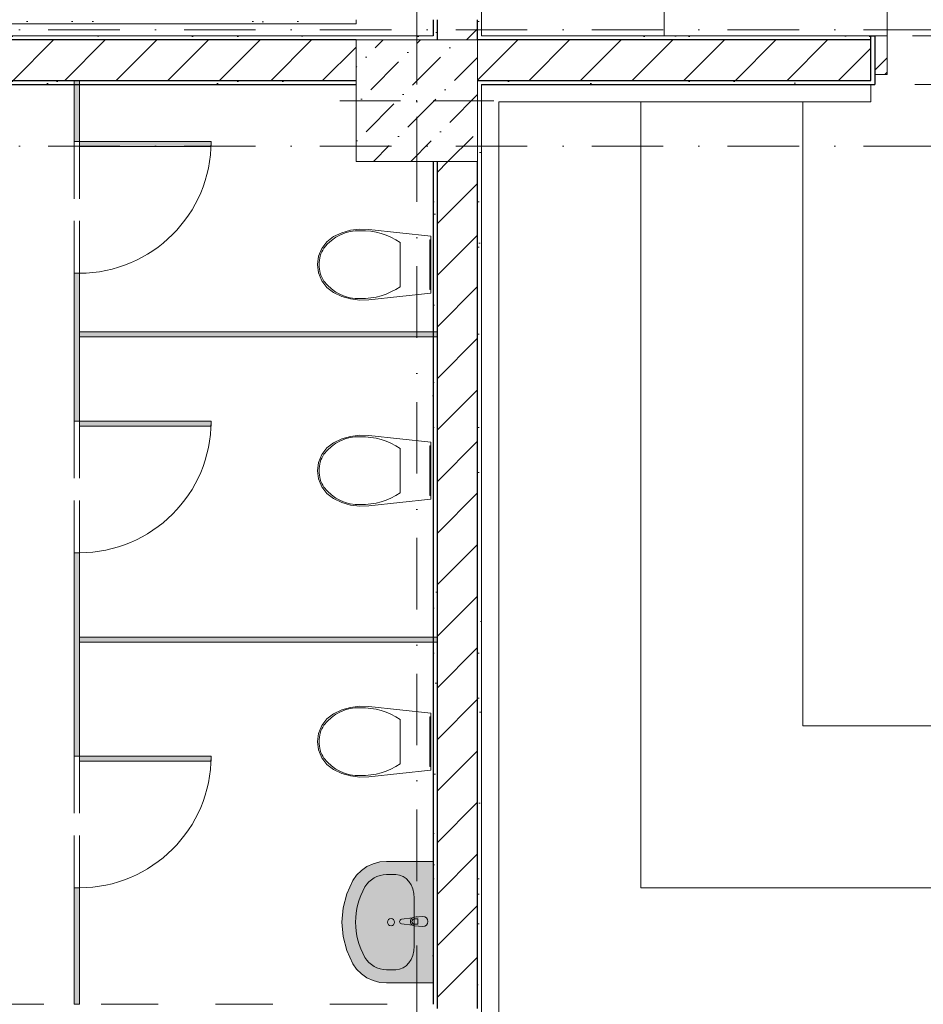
# Model space of a CAD drawing. Header units: millimetres. Extents: x -59761 to 112741, y -57975 to 46221.
# Tile 301 of 421: x 52041 to 56499, y -31810 to -26950. Entities that reach past the tile are written whole.
import ezdxf

# ---------------------------------------------------------------- set-up
doc = ezdxf.new("R2010")
doc.units = ezdxf.units.MM
for name, pattern in [('Wipeout_Contour', [1000, 0, -1000]), ('Невидимая', [391.222223, 282.222223, -109]), ('Штриховая', [564.444447, 282.222223, -282.222223]), ('Штрихпунктирная', [670.277762, 352.777767, -176.388884, 0, -141.111112])]:
    doc.linetypes.add(name, pattern=pattern)
for name, color, linetype in [('Интерьер - конструкции мебели', 7, 'Continuous'), ('Интерьер - Оборудование', 7, 'Continuous'), ('Интерьер - Оборудование бань', 7, 'Continuous'), ('Интерьер - Сантехника', 7, 'Continuous'), ('Конструктив - Колонны', 7, 'Continuous'), ('Конструктив - Навесные Стены', 7, 'Continuous'), ('Конструктив - Стены Блок 200 нов', 7, 'Continuous'), ('Элемент Модели - Зона', 7, 'Continuous'), ('Элемент Модели - Оси', 2, 'Continuous')]:
    doc.layers.add(name, color=color, linetype=linetype)
pattern_1 = [(45, (-45000, -53650), (-111.36932, 111.36932), [0, -105, 0, -157.5]), (110, (-44650, -53650), (148.00159, 53.86817), [0, -77, 0, -133])]
pattern_2 = [(45, (-45000, -54000), (-127.27922, 127.27922), [])]

msp = doc.modelspace()

# ---------------------------------------------------------------- hatches: boundary and pattern name
at = {"layer": 'Интерьер - Оборудование', "linetype": 'Continuous', "lineweight": 0}
for points in [[(52335, -27576.25), (52985, -27576.25), (52985, -27551.25), (52335, -27551.25)], [(52310, -28502.5), (52335, -28502.5), (52335, -28201.25), (52310, -28201.25)], [(52310, -28931.25), (52335, -28931.25), (52335, -28502.5), (52310, -28502.5)], [(52335, -28956.25), (52985, -28956.25), (52985, -28931.25), (52335, -28931.25)], [(52310, -30010), (52335, -30010), (52335, -29581.25), (52310, -29581.25)], [(52310, -30585), (52335, -30585), (52335, -30010), (52310, -30010)], [(52335, -30610), (52985, -30610), (52985, -30585), (52335, -30585)], [(52310, -31810), (52335, -31810), (52335, -31235), (52310, -31235)], [(54029.46, -31376.47), (53987.51, -31380.47, 0.1210196), (53977.99, -31383.74), (53925.06, -31390.37, 0.8825663), (53925.06, -31412.57), (53977.99, -31419.2, 0.1210196), (53987.51, -31422.47), (54029.46, -31426.47, 1)]]:
    msp.add_hatch(color=255, dxfattribs=at).paths.add_polyline_path(points)

# ---------------------------------------------------------------- linework, layer by layer
at = {"layer": 'Интерьер - конструкции мебели', "color": 7, "linetype": 'Continuous', "lineweight": 15, "flags": 128}
for points in [[(54405, -27355), (54405, -32034.89), (62595, -32034.89), (62595, -27355), (61895, -27355), (61895, -31234.89), (55105, -31234.89), (55105, -27355)], [(55105, -27355), (55105, -31234.89), (61895, -31234.89), (61895, -27355), (61095, -27355), (61095, -30434.89), (55905, -30434.89), (55905, -27355)]]:
    msp.add_lwpolyline(points, close=True, dxfattribs=at)
at = {"layer": 'Интерьер - Оборудование', "color": 7, "linetype": 'Невидимая', "lineweight": 15}
for p, q in [((52310, -27551.25), (52310, -28201.25)), ((52335, -27551.25), (52335, -28201.25)), ((52310, -28931.25), (52310, -29581.25)), ((52335, -28931.25), (52335, -29581.25)), ((52310, -30585), (52310, -31235)), ((52335, -30585), (52335, -31235))]:
    msp.add_line(p, q, dxfattribs=at)
at = {"layer": 'Интерьер - Оборудование', "color": 7, "linetype": 'Continuous', "lineweight": 15}
for p, q in [((52335, -28201.25), (52310, -28201.25)), ((52310, -28201.25), (52310, -28502.5)), ((52335, -28502.5), (52335, -28201.25)), ((52310, -28502.5), (52310, -28931.25)), ((52335, -28931.25), (52335, -28502.5)), ((52310, -28931.25), (52335, -28931.25)), ((52335, -29581.25), (52310, -29581.25)), ((52310, -29581.25), (52310, -30010)), ((52335, -30010), (52335, -29581.25)), ((52310, -30010), (52310, -30585)), ((52335, -30585), (52335, -30010)), ((52310, -30585), (52335, -30585))]:
    msp.add_line(p, q, dxfattribs=at)
at = {"layer": 'Интерьер - Оборудование', "color": 7, "linetype": 'Continuous', "lineweight": 5}
for p, q in [((53989.68, -31387.87), (54004.55, -31387.87)), ((54004.55, -31387.87), (54004.55, -31415.07)), ((54004.55, -31415.07), (53989.68, -31415.07))]:
    msp.add_line(p, q, dxfattribs=at)
at = {"layer": 'Интерьер - Оборудование', "color": 7, "linetype": 'Continuous', "lineweight": 15, "flags": 128}
for points in [[(52335, -27576.25), (52985, -27576.25), (52985, -27551.25), (52335, -27551.25)], [(52335, -28956.25), (52985, -28956.25), (52985, -28931.25), (52335, -28931.25)], [(52335, -30610), (52985, -30610), (52985, -30585), (52335, -30585)], [(52310, -31810), (52335, -31810), (52335, -31235), (52310, -31235)]]:
    msp.add_lwpolyline(points, close=True, dxfattribs=at)
at = {"layer": 'Интерьер - Оборудование', "color": 7, "linetype": 'Continuous', "lineweight": 5, "flags": 128}
msp.add_lwpolyline([(54029.46, -31376.47), (53987.51, -31380.47, 0.1210196), (53977.99, -31383.74), (53925.06, -31390.37, 0.8825663), (53925.06, -31412.57), (53977.99, -31419.2, 0.1210196), (53987.51, -31422.47), (54029.46, -31426.47, 1)], format="xyb", close=True, dxfattribs=at)
at = {"layer": 'Интерьер - Оборудование', "color": 7, "linetype": 'Continuous', "lineweight": 0}
for centre in [(52335, -27551.25), (52335, -28931.25), (52335, -30585)]:
    msp.add_arc(centre, 650, 270, 0, dxfattribs=at)
at = {"layer": 'Интерьер - Оборудование', "color": 7, "linetype": 'Continuous', "lineweight": 5}
for centre, radius, start, end in [((53989.41, -31401.47), 21.09, 122.77103, 237.22897), ((53989.68, -31401.47), 13.6, 90, 270)]:
    msp.add_arc(centre, radius, start, end, dxfattribs=at)
at = {"layer": 'Интерьер - Оборудование бань', "color": 7, "linetype": 'Continuous', "lineweight": 15}
for points in [[(55105, -27355), (55105, -31234.89), (61895, -31234.89), (61895, -27355)], [(55905, -27355), (55905, -30434.89), (61095, -30434.89), (61095, -27355)]]:
    msp.add_lwpolyline(points, dxfattribs=at)
at = {"layer": 'Интерьер - Сантехника', "color": 7, "linetype": 'Continuous', "lineweight": 5}
for p, q in [((53918.59, -28158.95), (53918.59, -28050.01)), ((53918.59, -28267.89), (53918.59, -28158.95)), ((53918.59, -29176.05), (53918.59, -29067.11)), ((53918.59, -29284.99), (53918.59, -29176.05)), ((53918.59, -30513.62), (53918.59, -30404.68)), ((53918.59, -30622.56), (53918.59, -30513.62)), ((53896.73, -31169.78), (53850.91, -31169.78)), ((53987.68, -31285.74), (53987.68, -31523.39)), ((53896.73, -31639.35), (53850.91, -31639.35))]:
    msp.add_line(p, q, dxfattribs=at)
msp.add_circle((53872.87, -31404.57), 17.5, dxfattribs=at)
for centre, major_axis, ratio, start_param, end_param in [((53709.23, -28248.41), (0, 256.9), 0.8755459, 6.2274541, 7.1280426), ((53730.56, -28417.05), (0, 425.25), 0.8755459, 5.7537806, 6.3068011), ((53638.84, -28159.76), (0, 138.52), 0.8755459, 0.9382918, 1.5649356), ((53638.84, -28158.14), (0, 138.52), 0.8755459, 1.5766572, 2.203301), ((53709.23, -28069.49), (0, 256.9), 0.8755459, 2.2967315, 3.1973201), ((53730.56, -27900.85), (0, 425.25), 0.8755459, 3.1179745, 3.6709951), ((53709.23, -29265.51), (0, 256.9), 0.8755459, 6.2274541, 7.1280426), ((53730.56, -29434.15), (0, 425.25), 0.8755459, 5.7537806, 6.3068011), ((53638.84, -29176.86), (0, 138.52), 0.8755459, 0.9382918, 1.5649356), ((53638.84, -29175.24), (0, 138.52), 0.8755459, 1.5766572, 2.203301), ((53709.23, -29086.59), (0, 256.9), 0.8755459, 2.2967315, 3.1973201), ((53730.56, -28917.95), (0, 425.25), 0.8755459, 3.1179745, 3.6709951), ((53709.23, -30603.08), (0, 256.9), 0.8755459, 6.2274541, 7.1280426), ((53730.56, -30771.71), (0, 425.25), 0.8755459, 5.7537806, 6.3068011), ((53638.84, -30514.43), (0, 138.52), 0.8755459, 0.9382918, 1.5649356), ((53638.84, -30512.81), (0, 138.52), 0.8755459, 1.5766572, 2.203301), ((53709.23, -30424.16), (0, 256.9), 0.8755459, 2.2967315, 3.1973201), ((53730.56, -30255.52), (0, 425.25), 0.8755459, 3.1179745, 3.6709951), ((53850.91, -31285.72), (121.2, 0), 0.9565217, 1.5707963, 2.6446178), ((53896.73, -31285.87), (0, 116.07), 0.7836457, 4.712389, 6.2831853), ((54080, -31404.57), (381.82, 0), 0.9565217, 2.6446178, 3.6385675), ((53896.73, -31523.26), (0, 116.07), 0.7836457, 3.1415927, 4.712389), ((53850.91, -31523.42), (121.2, 0), 0.9565217, 3.6385675, 4.712389)]:
    msp.add_ellipse(centre, major_axis=major_axis, ratio=ratio, start_param=start_param, end_param=end_param, dxfattribs=at)
at = {"layer": 'Конструктив - Навесные Стены', "color": 7, "linetype": 'Continuous', "lineweight": 5}
for p, q in [((56320, -27000), (56320, -26105)), ((56320, -27000), (56320, -27055)), ((56320, -27055), (56320, -27000))]:
    msp.add_line(p, q, dxfattribs=at)
msp.add_arc((56320, -27000), 895, 0, 90, dxfattribs=at)
at = {"layer": 'Элемент Модели - Зона', "color": 253, "linetype": 'Штриховая', "lineweight": 15, "flags": 128}
for points in [[(-8890, -17680), (-3119.74, -17680), (-3119.74, -14858.42), (142.53, -11594.86), (156.67, -11609), (156.67, -11580), (18300, -11580), (18300, -11600), (32399.73, -11600), (32399.73, -11580), (69081.36, -11580), (72316.72, -14823.47), (72320.06, -15158.11), (72320.06, -17695), (72360, -17695), (72360, -19700), (72120, -19700), (72120, -18300), (71700, -18300), (71700, -17900), (63300, -17900), (63300, -18300), (62700, -18300), (62700, -17900), (54320, -17900), (54320, -27030), (62700, -27030), (62700, -26350), (63300, -26350), (63300, -27540), (67380, -27540), (67380, -26630), (67500, -26630), (67500, -27660), (62920, -27660), (62920, -32819.89), (72120, -32819.89), (72120, -27750), (71650, -27750), (71650, -26250), (72120, -26250), (72120, -21200), (72360, -21200), (72360, -33849.94), (72120, -33849.94), (72120, -33059.89), (54320, -33059.89), (54320, -39349.94), (72120, -39349.94), (72120, -36299.94), (71700.06, -36299.94), (71700.06, -35674.44), (72120, -35674.44), (72120, -35349.94), (72360, -35349.94), (72360, -35679.94), (75850, -35679.94), (75850, -16794.88), (75238.88, -16794.88), (75238.88, -9000), (80700, -9000), (80700, -8700), (81300, -8700), (81300, -9000), (87517.1, -9000), (87517.1, -320), (85530, -320), (85530, 300), (84182.9, 300), (81300, 300), (81300, -300), (80700, -300), (80700, 212.5), (79799.78, 212.5), (72300, 212.5), (72300, -300), (71700, -300), (71700, 212.5), (63300, 212.5), (63300, -300), (62700, -300), (62700, 212.5), (54300, 212.5), (54300, -300), (53700, -300), (53700, 212.5), (45650, 212.5), (45650, -300), (45050, -300), (44950, -300), (44950, -5367.2), (32450.06, -5367.2), (32450.06, -200), (32450.06, 7690), (32460.06, 7690), (32460.06, 13850), (29720, 13850), (29720, 5730), (28964.53, 5730), (28964.53, 212), (27300.06, 212), (27300.06, -300), (26700.06, -300), (26700.06, 212), (18300, 212), (18300, -300), (17700, -300), (17700, 212), (16025.03, 212), (16025.03, -7500), (16025.03, -9042.59), (9300, -9042.59), (9300, -9300), (8700, -9300), (8700, -9042.59), (300, -9042.59), (300, -9300), (-300, -9300), (-300, -9042.59), (-8250, -9042.59), (-8250, -9300), (-8850, -9300), (-8850, -9042.59), (-8890, -9042.59)], [(49620, -31810), (52310, -31810), (54080, -31810), (54080, -27650), (53700, -27650), (53700, -27270), (49620, -27270)], [(54320, -27270), (54320, -32819.89), (62680, -32819.89), (62680, -27270)]]:
    msp.add_lwpolyline(points, close=True, dxfattribs=at)

# ---------------------------------------------------------------- next in the draw order: wipeouts: each hides what was drawn before it
at = {"color": 254, "linetype": 'Wipeout_Contour', "lineweight": 0, "ltscale": 10133800.18006515}
msp.add_wipeout([(56320, -27220), (56320, -27030), (56240, -27030), (56240, -27220)], dxfattribs=at).dxf.layer = 'Конструктив - Навесные Стены'
at = {"color": 254, "linetype": 'Wipeout_Contour', "lineweight": 0, "ltscale": 10114944.18288675}
msp.add_wipeout([(49400, -26970), (53700, -26970), (53700, -26950), (49400, -26950)], dxfattribs=at).dxf.layer = 'Конструктив - Стены Блок 200 нов'
at = {"color": 254, "linetype": 'Wipeout_Contour', "lineweight": 0, "ltscale": 10125065.48560422}
msp.add_wipeout([(54080, -27030), (54080, -27050), (54100, -27050), (54100, -27030)], dxfattribs=at).dxf.layer = 'Конструктив - Стены Блок 200 нов'
at = {"color": 254, "linetype": 'Wipeout_Contour', "lineweight": 0, "ltscale": 10125938.71023851}
msp.add_wipeout([(54300, -27030), (54300, -27050), (54320, -27050), (54320, -27030)], dxfattribs=at).dxf.layer = 'Конструктив - Стены Блок 200 нов'
at = {"color": 254, "linetype": 'Wipeout_Contour', "lineweight": 0, "ltscale": 10110330.17583342}
msp.add_wipeout([(47000, -27250), (47000, -27270), (53700, -27270), (53700, -27250)], dxfattribs=at).dxf.layer = 'Конструктив - Стены Блок 200 нов'
at = {"color": 254, "linetype": 'Wipeout_Contour', "lineweight": 0, "ltscale": 10127440.32838036}
msp.add_wipeout([(54300, -27270), (54300, -32819.89), (54320, -32819.89), (54320, -27270)], dxfattribs=at).dxf.layer = 'Конструктив - Стены Блок 200 нов'
at = {"color": 254, "linetype": 'Wipeout_Contour', "lineweight": 0, "ltscale": 10126407.18253358}
msp.add_wipeout([(54100, -27650), (54080, -27650), (54080, -31810), (54100, -31810)], dxfattribs=at).dxf.layer = 'Конструктив - Стены Блок 200 нов'

# ---------------------------------------------------------------- next in the draw order: hatches: boundary and pattern name
at = {"layer": 'Конструктив - Навесные Стены', "linetype": 'Continuous', "lineweight": 5}
h = msp.add_hatch(dxfattribs=at)
h.set_pattern_fill('АЛЮМИНИЙ_000D', style=0, pattern_type=2)
h.set_pattern_definition([(45, (-45000, -54000), (-176.7767, 176.7767), []), (45, (-45035.36, -53964.64), (-176.7767, 176.7767), []), (45, (-45070.7, -53929.3), (-176.7767, 176.7767), [])])
h.paths.add_polyline_path([(56320, -27220), (56320, -27030), (56240, -27030), (56240, -27220)])
at = {"layer": 'Конструктив - Стены Блок 200 нов', "linetype": 'Continuous', "lineweight": 5}
h = msp.add_hatch(dxfattribs=at)
h.set_pattern_fill('ШТУКАТУРКА__ГИПС_01_000D', color=252, style=0, pattern_type=2)
h.set_pattern_definition(pattern_1)
h.paths.add_polyline_path([(49400, -26970), (53700, -26970), (53700, -26950), (49400, -26950)])
h = msp.add_hatch(dxfattribs=at)
h.set_pattern_fill('ШТУКАТУРКА__ГИПС_01_000D', color=252, style=0, pattern_type=2)
h.set_pattern_definition(pattern_1)
h.paths.add_polyline_path([(47000, -27250), (47000, -27270), (53700, -27270), (53700, -27250)])
h = msp.add_hatch(dxfattribs=at)
h.set_pattern_fill('ШТУКАТУРКА__ГИПС_01_000D', color=252, style=0, pattern_type=2)
h.set_pattern_definition(pattern_1)
h.paths.add_polyline_path([(54300, -27270), (54300, -32819.89), (54320, -32819.89), (54320, -27270)])
h = msp.add_hatch(dxfattribs=at)
h.set_pattern_fill('ШТУКАТУРКА__ГИПС_01_000D', color=252, style=0, pattern_type=2)
h.set_pattern_definition(pattern_1)
h.paths.add_polyline_path([(54100, -27650), (54080, -27650), (54080, -31810), (54100, -31810)])

# ---------------------------------------------------------------- next in the draw order: linework, layer by layer
at = {"layer": 'Интерьер - Сантехника', "color": 7, "linetype": 'Continuous', "lineweight": 5, "flags": 128}
for points in [[(53673.25, -27989.53), (53629.72, -28001.93), (53588.65, -28020.95), (53556.11, -28046.55), (53531.15, -28079.59), (53515.44, -28117.9), (53510, -28158.95), (53515.44, -28200), (53531.15, -28238.31), (53556.11, -28271.35), (53588.65, -28296.95), (53629.72, -28315.97), (53673.25, -28328.37), (53718.18, -28333.86), (53763.41, -28332.3), (54070, -28299.92), (54070, -28017.97), (53763.41, -27985.6), (53718.18, -27984.04)], [(54070, -28281.95), (54070, -28035.95), (54065, -28035.95), (54065, -28281.95)], [(53673.25, -29006.63), (53629.72, -29019.03), (53588.65, -29038.05), (53556.11, -29063.65), (53531.15, -29096.69), (53515.44, -29135), (53510, -29176.05), (53515.44, -29217.1), (53531.15, -29255.41), (53556.11, -29288.45), (53588.65, -29314.05), (53629.72, -29333.07), (53673.25, -29345.47), (53718.18, -29350.96), (53763.41, -29349.4), (54070, -29317.03), (54070, -29035.08), (53763.41, -29002.7), (53718.18, -29001.14)], [(54070, -29299.05), (54070, -29053.05), (54065, -29053.05), (54065, -29299.05)], [(53673.25, -30344.2), (53629.72, -30356.6), (53588.65, -30375.62), (53556.11, -30401.22), (53531.15, -30434.26), (53515.44, -30472.57), (53510, -30513.62), (53515.44, -30554.67), (53531.15, -30592.98), (53556.11, -30626.02), (53588.65, -30651.62), (53629.72, -30670.64), (53673.25, -30683.04), (53718.18, -30688.53), (53763.41, -30686.97), (54070, -30654.59), (54070, -30372.64), (53763.41, -30340.27), (53718.18, -30338.71)], [(54070, -30636.62), (54070, -30390.62), (54065, -30390.62), (54065, -30636.62)]]:
    msp.add_lwpolyline(points, close=True, dxfattribs=at)
at = {"layer": 'Конструктив - Навесные Стены', "color": 7, "linetype": 'Continuous', "lineweight": 15}
for p, q in [((56320, -27030), (56240, -27030)), ((56240, -27030), (56240, -27220)), ((56320, -27030), (56320, -27220)), ((56320, -27220), (56240, -27220))]:
    msp.add_line(p, q, dxfattribs=at)
at = {"layer": 'Конструктив - Стены Блок 200 нов', "color": 7, "linetype": 'Continuous', "lineweight": 5, "flags": 128}
for points in [[(49400, -26970), (53700, -26970)], [(53700, -26970), (53700, -26950)]]:
    msp.add_lwpolyline(points, dxfattribs=at)

# ---------------------------------------------------------------- next in the draw order: wipeouts: each hides what was drawn before it
at = {"color": 254, "linetype": 'Wipeout_Contour', "lineweight": 0, "ltscale": 10124381.42029568}
msp.add_wipeout([(54300, -20699.67), (54300, -27030), (54320, -27030), (54320, -20699.67)], dxfattribs=at).dxf.layer = 'Конструктив - Стены Блок 200 нов'
at = {"color": 254, "linetype": 'Wipeout_Contour', "lineweight": 0, "ltscale": 10125040.71735844}
msp.add_wipeout([(54080, -26950), (54080, -27030), (54100, -27030), (54100, -26950)], dxfattribs=at).dxf.layer = 'Конструктив - Стены Блок 200 нов'

# ---------------------------------------------------------------- next in the draw order: hatches: boundary and pattern name
at = {"layer": 'Конструктив - Стены Блок 200 нов', "linetype": 'Continuous', "lineweight": 5}
h = msp.add_hatch(dxfattribs=at)
h.set_pattern_fill('ШТУКАТУРКА__ГИПС_01_000D', color=252, style=0, pattern_type=2)
h.set_pattern_definition(pattern_1)
h.paths.add_polyline_path([(54300, -20699.67), (54300, -27030), (54320, -27030), (54320, -20699.67)])
h = msp.add_hatch(dxfattribs=at)
h.set_pattern_fill('ШТУКАТУРКА__ГИПС_01_000D', color=252, style=0, pattern_type=2)
h.set_pattern_definition(pattern_1)
h.paths.add_polyline_path([(54080, -26950), (54080, -27030), (54100, -27030), (54100, -26950)])

# ---------------------------------------------------------------- next in the draw order: wipeouts: each hides what was drawn before it
at = {"color": 254, "linetype": 'Wipeout_Contour', "lineweight": 0, "ltscale": 10126047.73281412}
msp.add_wipeout([(54300, -27250), (54300, -27270), (54320, -27270), (54320, -27250)], dxfattribs=at).dxf.layer = 'Конструктив - Стены Блок 200 нов'
at = {"color": 254, "linetype": 'Wipeout_Contour', "lineweight": 0, "ltscale": 10126848.76546408}
msp.add_wipeout([(54300, -27650), (54100, -27650), (54100, -31830), (54300, -31830)], dxfattribs=at).dxf.layer = 'Конструктив - Стены Блок 200 нов'

# ---------------------------------------------------------------- next in the draw order: hatches: boundary and pattern name
at = {"layer": 'Интерьер - Оборудование', "linetype": 'Continuous', "lineweight": 0}
for points in [[(54100, -28515), (54100, -28490), (52335, -28490), (52335, -28515)], [(54100, -30022.5), (54100, -29997.5), (52335, -29997.5), (52335, -30022.5)]]:
    msp.add_hatch(color=255, dxfattribs=at).paths.add_polyline_path(points)
at = {"layer": 'Интерьер - Сантехника', "linetype": 'Continuous', "lineweight": 0}
msp.add_hatch(color=255, dxfattribs=at).paths.add_polyline_path([(54080, -31704.57), (54080, -31104.57), (53850.91, -31104.57), (53817.19, -31107.46), (53784.54, -31116.05), (53754.02, -31130.07), (53726.59, -31149.06), (53703.14, -31172.42), (53684.41, -31199.39), (53654.47, -31264.59), (53636.17, -31333.61), (53630.01, -31404.57), (53636.17, -31475.53), (53654.47, -31544.55), (53684.41, -31609.74), (53703.14, -31636.72), (53726.59, -31660.08), (53754.02, -31679.07), (53784.54, -31693.08), (53817.19, -31701.67), (53850.91, -31704.57)])
at = {"layer": 'Конструктив - Стены Блок 200 нов', "linetype": 'Continuous', "lineweight": 5}
h = msp.add_hatch(dxfattribs=at)
h.set_pattern_fill('БЛОКИ_БЕТОННЫЕ_ЭФФЕКТИВН_2D', style=0, pattern_type=2)
h.set_pattern_definition(pattern_2)
h.paths.add_polyline_path([(54300, -27650), (54100, -27650), (54100, -31830), (54300, -31830)])

# ---------------------------------------------------------------- next in the draw order: linework, layer by layer
at = {"layer": 'Интерьер - Оборудование', "color": 7, "linetype": 'Continuous', "lineweight": 15, "flags": 128}
for points in [[(54100, -28515), (54100, -28490), (52335, -28490), (52335, -28515)], [(54100, -30022.5), (54100, -29997.5), (52335, -29997.5), (52335, -30022.5)]]:
    msp.add_lwpolyline(points, close=True, dxfattribs=at)
at = {"layer": 'Интерьер - Сантехника', "color": 7, "linetype": 'Continuous', "lineweight": 5, "flags": 128}
msp.add_lwpolyline([(54080, -31704.57), (53850.91, -31704.57), (53817.19, -31701.67), (53784.54, -31693.08), (53754.02, -31679.07), (53726.59, -31660.08), (53703.14, -31636.72), (53684.41, -31609.74), (53654.47, -31544.55), (53636.17, -31475.53), (53630.01, -31404.57), (53636.17, -31333.61), (53654.47, -31264.59), (53684.41, -31199.39), (53703.14, -31172.42), (53726.59, -31149.06), (53754.02, -31130.07), (53784.54, -31116.05), (53817.19, -31107.46), (53850.91, -31104.57), (54080, -31104.57)], close=True, dxfattribs=at)
at = {"layer": 'Конструктив - Стены Блок 200 нов', "color": 7, "linetype": 'Continuous', "lineweight": 30}
for p, q in [((54300, -27250), (54320, -27250)), ((54100, -27650), (54100, -31830)), ((54300, -31830), (54300, -27650))]:
    msp.add_line(p, q, dxfattribs=at)
at = {"layer": 'Конструктив - Стены Блок 200 нов', "color": 7, "linetype": 'Continuous', "lineweight": 5, "flags": 128}
msp.add_lwpolyline([(54320, -32819.89), (54320, -27270)], dxfattribs=at)
at = {"layer": 'Конструктив - Стены Блок 200 нов', "color": 7, "linetype": 'Continuous', "lineweight": 30, "flags": 128}
msp.add_lwpolyline([(54080, -27650), (54080, -31810)], dxfattribs=at)

# ---------------------------------------------------------------- next in the draw order: wipeouts: each hides what was drawn before it
at = {"color": 254, "linetype": 'Wipeout_Contour', "lineweight": 0, "ltscale": 10125482.284696}
msp.add_wipeout([(54100, -26950), (54100, -27050), (54300, -27050), (54300, -26950)], dxfattribs=at).dxf.layer = 'Конструктив - Стены Блок 200 нов'

# ---------------------------------------------------------------- next in the draw order: hatches: boundary and pattern name
at = {"layer": 'Конструктив - Стены Блок 200 нов', "linetype": 'Continuous', "lineweight": 5}
h = msp.add_hatch(dxfattribs=at)
h.set_pattern_fill('БЛОКИ_БЕТОННЫЕ_ЭФФЕКТИВН_2D', style=0, pattern_type=2)
h.set_pattern_definition(pattern_2)
h.paths.add_polyline_path([(54100, -26950), (54100, -27050), (54300, -27050), (54300, -26950)])

# ---------------------------------------------------------------- next in the draw order: linework, layer by layer
at = {"layer": 'Конструктив - Стены Блок 200 нов', "color": 7, "linetype": 'Continuous', "lineweight": 30}
for p, q in [((54100, -26950), (54100, -27050)), ((54300, -27050), (54300, -26950)), ((54320, -27050), (54300, -27050))]:
    msp.add_line(p, q, dxfattribs=at)
at = {"layer": 'Конструктив - Стены Блок 200 нов', "color": 7, "linetype": 'Continuous', "lineweight": 5, "flags": 128}
msp.add_lwpolyline([(54320, -27030), (54320, -20699.67)], dxfattribs=at)
at = {"layer": 'Конструктив - Стены Блок 200 нов', "color": 7, "linetype": 'Continuous', "lineweight": 30, "flags": 128}
msp.add_lwpolyline([(54080, -26950), (54080, -27030)], dxfattribs=at)
at = {"layer": 'Элемент Модели - Оси', "color": 7, "linetype": 'Штрихпунктирная', "lineweight": 15}
msp.add_line((-57760.58, -27000), (110650, -27000), dxfattribs=at)

# ---------------------------------------------------------------- next in the draw order: wipeouts: each hides what was drawn before it
at = {"color": 254, "linetype": 'Wipeout_Contour', "lineweight": 0, "ltscale": 10110975.13072294}
msp.add_wipeout([(47000, -27050), (54080, -27050), (54080, -27030), (47000, -27030)], dxfattribs=at).dxf.layer = 'Конструктив - Стены Блок 200 нов'
at = {"color": 254, "linetype": 'Wipeout_Contour', "lineweight": 0, "ltscale": 10125993.21982363}
msp.add_wipeout([(54300, -27050), (54300, -27250), (54320, -27250), (54320, -27050)], dxfattribs=at).dxf.layer = 'Конструктив - Стены Блок 200 нов'

# ---------------------------------------------------------------- next in the draw order: hatches: boundary and pattern name
at = {"layer": 'Конструктив - Стены Блок 200 нов', "linetype": 'Continuous', "lineweight": 5}
h = msp.add_hatch(dxfattribs=at)
h.set_pattern_fill('ШТУКАТУРКА__ГИПС_01_000D', color=252, style=0, pattern_type=2)
h.set_pattern_definition(pattern_1)
h.paths.add_polyline_path([(47000, -27050), (54080, -27050), (54080, -27030), (47000, -27030)])
h = msp.add_hatch(dxfattribs=at)
h.set_pattern_fill('БЛОКИ_БЕТОННЫЕ_ЭФФЕКТИВН_2D', style=0, pattern_type=2)
h.set_pattern_definition(pattern_2)
h.paths.add_polyline_path([(54300, -27050), (54300, -27250), (54320, -27250), (54320, -27050)])

# ---------------------------------------------------------------- next in the draw order: wipeouts: each hides what was drawn before it
at = {"color": 254, "linetype": 'Wipeout_Contour', "lineweight": 0, "ltscale": 12634509.61913609}
msp.add_wipeout([(47000, -27050), (47000, -27060), (47000, -27250), (53700, -27250), (53700, -27050)], dxfattribs=at).dxf.layer = 'Конструктив - Стены Блок 200 нов'
at = {"color": 254, "linetype": 'Wipeout_Contour', "lineweight": 0, "ltscale": 10129788.86228488}
msp.add_wipeout([(54320, -27050), (56240, -27050), (56240, -27030), (54320, -27030)], dxfattribs=at).dxf.layer = 'Конструктив - Стены Блок 200 нов'
at = {"color": 254, "linetype": 'Wipeout_Contour', "lineweight": 0, "ltscale": 10129897.84344842}
msp.add_wipeout([(54320, -27250), (54320, -27270), (56240, -27270), (56240, -27250)], dxfattribs=at).dxf.layer = 'Конструктив - Стены Блок 200 нов'

# ---------------------------------------------------------------- next in the draw order: hatches: boundary and pattern name
at = {"layer": 'Интерьер - Оборудование', "linetype": 'Continuous', "lineweight": 0}
msp.add_hatch(color=255, dxfattribs=at).paths.add_polyline_path([(52310, -27551.25), (52335, -27551.25), (52335, -27250), (52310, -27250)])
at = {"layer": 'Конструктив - Стены Блок 200 нов', "linetype": 'Continuous', "lineweight": 5}
h = msp.add_hatch(dxfattribs=at)
h.set_pattern_fill('БЛОКИ_БЕТОННЫЕ_ЭФФЕКТИВН_2D', style=0, pattern_type=2)
h.set_pattern_definition(pattern_2)
h.paths.add_polyline_path([(47000, -27050), (47000, -27060), (47000, -27250), (53700, -27250), (53700, -27050)])
h = msp.add_hatch(dxfattribs=at)
h.set_pattern_fill('ШТУКАТУРКА__ГИПС_01_000D', color=252, style=0, pattern_type=2)
h.set_pattern_definition(pattern_1)
h.paths.add_polyline_path([(54320, -27050), (56240, -27050), (56240, -27030), (54320, -27030)])
h = msp.add_hatch(dxfattribs=at)
h.set_pattern_fill('ШТУКАТУРКА__ГИПС_01_000D', color=252, style=0, pattern_type=2)
h.set_pattern_definition(pattern_1)
h.paths.add_polyline_path([(54320, -27250), (54320, -27270), (56240, -27270), (56240, -27250)])

# ---------------------------------------------------------------- next in the draw order: linework, layer by layer
at = {"layer": 'Интерьер - Оборудование', "color": 7, "linetype": 'Continuous', "lineweight": 15, "flags": 128}
msp.add_lwpolyline([(52310, -27551.25), (52335, -27551.25), (52335, -27250), (52310, -27250)], close=True, dxfattribs=at)
at = {"layer": 'Конструктив - Стены Блок 200 нов', "color": 7, "linetype": 'Continuous', "lineweight": 30}
for p, q in [((53700, -27050), (47000, -27050)), ((47000, -27250), (53700, -27250))]:
    msp.add_line(p, q, dxfattribs=at)
at = {"layer": 'Конструктив - Стены Блок 200 нов', "color": 7, "linetype": 'Continuous', "lineweight": 5, "flags": 128}
msp.add_lwpolyline([(54080, -27030), (47000, -27030)], dxfattribs=at)
at = {"layer": 'Конструктив - Стены Блок 200 нов', "color": 7, "linetype": 'Continuous', "lineweight": 30, "flags": 128}
msp.add_lwpolyline([(47000, -27270), (53700, -27270)], dxfattribs=at)

# ---------------------------------------------------------------- next in the draw order: wipeouts: each hides what was drawn before it
at = {"color": 254, "linetype": 'Wipeout_Contour', "lineweight": 0, "ltscale": 10129843.35117115}
msp.add_wipeout([(54320, -27250), (56240, -27250), (56240, -27050), (54320, -27050)], dxfattribs=at).dxf.layer = 'Конструктив - Стены Блок 200 нов'

# ---------------------------------------------------------------- next in the draw order: hatches: boundary and pattern name
at = {"layer": 'Конструктив - Стены Блок 200 нов', "linetype": 'Continuous', "lineweight": 5}
h = msp.add_hatch(dxfattribs=at)
h.set_pattern_fill('БЛОКИ_БЕТОННЫЕ_ЭФФЕКТИВН_2D', style=0, pattern_type=2)
h.set_pattern_definition(pattern_2)
h.paths.add_polyline_path([(54320, -27250), (56240, -27250), (56240, -27050), (54320, -27050)])

# ---------------------------------------------------------------- next in the draw order: linework, layer by layer
at = {"layer": 'Интерьер - Сантехника', "color": 7, "linetype": 'Continuous', "lineweight": 5}
msp.add_line((55220, -27030), (55220, -26130), dxfattribs=at)
at = {"layer": 'Конструктив - Стены Блок 200 нов', "color": 7, "linetype": 'Continuous', "lineweight": 30}
for p, q in [((54320, -27050), (54300, -27050)), ((54300, -27250), (54320, -27250))]:
    msp.add_line(p, q, dxfattribs=at)

# ---------------------------------------------------------------- next in the draw order: wipeouts: each hides what was drawn before it
at = {"color": 254, "linetype": 'Wipeout_Contour', "lineweight": 0, "ltscale": 12667119.86108656}
msp.add_wipeout([(56260, -27270), (56260, -27030), (56240, -27030), (56240, -27250), (56240, -27270)], dxfattribs=at).dxf.layer = 'Конструктив - Стены Блок 200 нов'

# ---------------------------------------------------------------- next in the draw order: linework, layer by layer
at = {"layer": 'Интерьер - Оборудование бань', "color": 7, "linetype": 'Continuous', "lineweight": 15}
msp.add_lwpolyline([(56240, -27270), (56240, -27355), (54405, -27355), (54405, -32734.89), (62595, -32734.89), (62595, -27355), (60760, -27355), (60760, -27270)], dxfattribs=at)
at = {"layer": 'Конструктив - Стены Блок 200 нов', "color": 7, "linetype": 'Continuous', "lineweight": 30}
for p, q in [((56240, -27050), (54320, -27050)), ((56240, -27030), (56260, -27030)), ((56240, -27250), (56240, -27030)), ((56260, -27030), (56260, -27270)), ((56260, -27030), (56260, -27270)), ((54320, -27250), (56240, -27250)), ((56240, -27270), (56260, -27270)), ((56240, -27270), (56260, -27270))]:
    msp.add_line(p, q, dxfattribs=at)
at = {"layer": 'Конструктив - Стены Блок 200 нов', "color": 7, "linetype": 'Continuous', "lineweight": 5, "flags": 128}
msp.add_lwpolyline([(56240, -27030), (54320, -27030)], dxfattribs=at)
at = {"layer": 'Конструктив - Стены Блок 200 нов', "color": 7, "linetype": 'Continuous', "lineweight": 30, "flags": 128}
msp.add_lwpolyline([(54320, -27270), (56240, -27270)], dxfattribs=at)

# ---------------------------------------------------------------- next in the draw order: wipeouts: each hides what was drawn before it
at = {"color": 254, "linetype": 'Wipeout_Contour', "lineweight": 0, "ltscale": 10124861.99186788}
msp.add_wipeout([(53700, -27650), (54300, -27650), (54300, -27050), (53700, -27050)], dxfattribs=at).dxf.layer = 'Конструктив - Колонны'

# ---------------------------------------------------------------- next in the draw order: hatches: boundary and pattern name
at = {"layer": 'Конструктив - Колонны', "linetype": 'Continuous', "lineweight": 15}
h = msp.add_hatch(dxfattribs=at)
h.set_pattern_fill('БЕТОН_01_000D', style=0, pattern_type=2)
h.set_pattern_definition([(45, (-45000, -54000), (-183.84776, 183.84776), [195, -65, 0, -65]), (45, (-44977.02, -53793.17), (-183.84776, 183.84776), [195, -65, 0, -65])])
h.paths.add_polyline_path([(53700, -27650), (54300, -27650), (54300, -27050), (53700, -27050)])

# ---------------------------------------------------------------- next in the draw order: linework, layer by layer
at = {"layer": 'Интерьер - Сантехника', "color": 7, "linetype": 'Continuous', "lineweight": 5}
for p, q in [((54320, -27030), (54320, -26130)), ((55220, -27030), (54320, -27030))]:
    msp.add_line(p, q, dxfattribs=at)
at = {"layer": 'Конструктив - Колонны', "color": 7, "linetype": 'Continuous', "lineweight": 0}
for p, q in [((54000, -26730), (54000, -27030)), ((54000, -27270), (54000, -26970)), ((53920, -27350), (53620, -27350)), ((54080, -27350), (54380, -27350)), ((54000, -27430), (54000, -27730))]:
    msp.add_line(p, q, dxfattribs=at)
at = {"layer": 'Конструктив - Колонны', "color": 7, "linetype": 'Continuous', "lineweight": 15, "flags": 128}
msp.add_lwpolyline([(53700, -27650), (54300, -27650), (54300, -27050), (53700, -27050)], close=True, dxfattribs=at)
at = {"layer": 'Конструктив - Колонны', "color": 7, "linetype": 'Continuous', "lineweight": 0}
msp.add_point((54000, -27350), dxfattribs=at)
at = {"layer": 'Элемент Модели - Оси', "color": 7, "linetype": 'Штрихпунктирная', "lineweight": 15}
for p, q in [((54000, 38200), (54000, -55975)), ((-57760.58, -27575), (110650, -27575))]:
    msp.add_line(p, q, dxfattribs=at)

doc.saveas('drawing.dxf')
